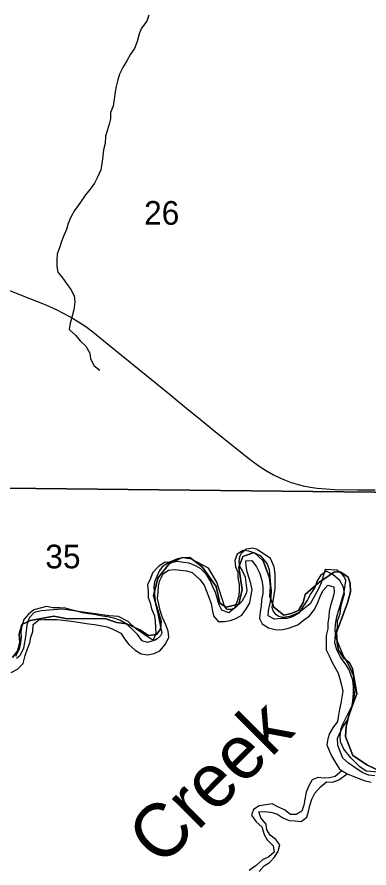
# Model space of a CAD drawing. Extents: x 1584893 to 1934202, y 663575 to 1091909.
# Drawn here: x 1735520 to 1738805, y 934048 to 941991 of the extents above; entities that cross this region are included whole.
import ezdxf

# ---------------------------------------------------------------- set-up
doc = ezdxf.new("R2010")
doc.units = 0
for name, color, linetype in [('GM_X_Major_River', 7, 'Continuous'), ('GM_X_Minor_River', 7, 'Continuous'), ('GM_X_Minor_River_Text', 7, 'Continuous'), ('GM_X_Section', 7, 'Continuous'), ('GM_X_Section_Text', 7, 'Continuous'), ('GM_X_State_Route', 7, 'Continuous'), ('GM_X_Township', 7, 'Continuous')]:
    doc.layers.add(name, color=color, linetype=linetype)

msp = doc.modelspace()

# ---------------------------------------------------------------- linework, layer by layer
at = {"layer": 'GM_X_Major_River'}
for points in [[(1738617.3, 935905.3), (1738582.1, 935956), (1738539.1, 936016.9), (1738504.1, 936083.6), (1738487.2, 936150.1), (1738492.4, 936228.2), (1738511.5, 936290), (1738510.5, 936356.2), (1738535.7, 936421.9), (1738542.6, 936480), (1738557.6, 936541.9), (1738576.7, 936607.7), (1738565.7, 936670.1), (1738532.7, 936730.8), (1738469.5, 936783.9), (1738410, 936819), (1738351.3, 936779.9), (1738318.3, 936722.3), (1738299.3, 936666.4), (1738262.4, 936610.9), (1738231.4, 936551.3), (1738192.4, 936493.8), (1738151.3, 936428.3), (1738090.6, 936391.2), (1738040.3, 936376), (1737986.3, 936376.9), (1737922.1, 936371.9), (1737864.5, 936402.9), (1737867.3, 936453), (1737882.5, 936520.9), (1737891.4, 936576.9), (1737894.4, 936637), (1737889.2, 936689.2), (1737882.5, 936767.5), (1737875.5, 936829.8), (1737854.5, 936890.3), (1737799.5, 936957.4), (1737745.8, 936984.3), (1737684.1, 937005.4), (1737632.1, 937010.2), (1737573.5, 936977.1), (1737552.5, 936917.3), (1737559.6, 936859.1), (1737580.8, 936808.6), (1737581.9, 936756.4), (1737592.9, 936694.1), (1737592.1, 936642), (1737589.2, 936587.9), (1737572.2, 936530), (1737549.3, 936472.3), (1737498.5, 936429), (1737432.8, 936454.1), (1737407.6, 936504.7), (1737392.5, 936557), (1737373.5, 936619.5), (1737348.3, 936672.1), (1737323.2, 936732.6), (1737284.2, 936791.4), (1737232.9, 936842.4), (1737179.3, 936871.3), (1737127.6, 936892.2), (1737073.7, 936901.2), (1737015.7, 936908.1), (1736957.5, 936897), (1736901.5, 936902), (1736844.8, 936866.8), (1736783.7, 936803.7), (1736766.9, 936751.8), (1736737.8, 936690.2), (1736742.9, 936631.9), (1736744, 936573.8), (1736763.2, 936523.3), (1736776.3, 936467), (1736803.2, 936402.4), (1736810.4, 936352.1), (1736813.5, 936291.9), (1736816.5, 936235.7), (1736789.4, 936170), (1736739.1, 936152.8), (1736687.3, 936167.7), (1736644.2, 936226.5), (1736593, 936279.5), (1736539.7, 936326.5), (1736486.1, 936357.4), (1736422.4, 936380.6), (1736364.6, 936393.5), (1736300.6, 936400.6), (1736240.8, 936415.6), (1736188.8, 936420.5), (1736132.9, 936431.4), (1736077.1, 936446.4), (1736025.2, 936459.3), (1735971.4, 936474.2), (1735915.4, 936477.1), (1735855.3, 936478.1), (1735795.4, 936489.1), (1735737.1, 936472.1), (1735678.8, 936457), (1735626.1, 936417.7), (1735585.2, 936366.3), (1735566.2, 936306.4)], [(1736856.1, 936451.6), (1736845, 936509.9), (1736831.9, 936564.3), (1736836.8, 936618.3), (1736841.8, 936680.4), (1736852.7, 936732.4), (1736883.7, 936794), (1736934.3, 936827.3), (1736988.5, 936834.4), (1737042.5, 936829.5), (1737102.4, 936820.5), (1737156.2, 936805.6), (1737225.2, 936740.3), (1737266.5, 936689.4), (1737289.5, 936630.9), (1737310.7, 936576.4), (1737331.8, 936518), (1737342.8, 936461.6), (1737353.9, 936401.3), (1737397.1, 936350.5), (1737457.1, 936347.5), (1737513.4, 936358.6), (1737563.7, 936375.8), (1737618.3, 936407), (1737661.4, 936470.4), (1737692.3, 936524), (1737703.2, 936578), (1737714.3, 936644), (1737701.2, 936702.3), (1737686, 936752.7), (1737668.9, 936811.2), (1737657.8, 936865.5), (1737654.6, 936915.6), (1737710.7, 936918.7), (1737755.8, 936857.8), (1737786.9, 936797.2), (1737803.8, 936732.7), (1737812.9, 936674.4), (1737813.8, 936608.3), (1737802.9, 936552.3), (1737799.9, 936492.2), (1737789, 936438.2), (1737784, 936378.2), (1737807.2, 936325.7), (1737868.7, 936290.6), (1737928.5, 936275.5), (1737984.5, 936270.6), (1738052.8, 936285.5), (1738139.5, 936318.2), (1738190.2, 936357.5), (1738249, 936402.6), (1738298, 936461.9), (1738327.1, 936527.6), (1738350, 936581.4), (1738374.9, 936635.1), (1738421.8, 936688.5), (1738477.6, 936671.5), (1738478.8, 936621.4), (1738467.9, 936565.4), (1738446.8, 936497.6), (1738433.8, 936441.7), (1738431, 936391.6), (1738422.1, 936333.6), (1738421.2, 936281.5), (1738406.2, 936217.6), (1738405.1, 936153.4), (1738406, 936085.2), (1738433.1, 936028.7), (1738458.2, 935972.1), (1738487.4, 935921.5), (1738516.6, 935866.9), (1738531.7, 935812.5), (1738548.8, 935756.1), (1738559.9, 935699.8), (1738553, 935641.7), (1738542, 935585.8), (1738531.1, 935529.8), (1738520.2, 935473.8), (1738511.2, 935415.8), (1738468.2, 935356.4), (1738437.3, 935304.8), (1738422.5, 935252.9), (1738411.6, 935198.9), (1738434.7, 935144.4), (1738455.9, 935093.9), (1738487.1, 935043.3), (1738528.1, 934976.4), (1738552.2, 934954)], [(1735465, 935873), (1735525.6, 935904.1), (1735578.5, 935955.4), (1735597.7, 936031.2), (1735618.8, 936095), (1735639.7, 936150.8), (1735650.6, 936202.8), (1735669.5, 936256.6), (1735672.5, 936320.7), (1735723.3, 936364), (1735775.5, 936369.2), (1735893.6, 936367.2), (1735947.5, 936360.3), (1736001.5, 936355.4), (1736071.4, 936346.2), (1736127.3, 936335.3), (1736191.3, 936326.2), (1736243.2, 936321.3), (1736297.2, 936312.4), (1736363, 936299.3), (1736414.7, 936276.4), (1736490.2, 936241.1), (1736523.4, 936186.4), (1736562.6, 936133.6), (1736621.8, 936080.5), (1736679.3, 936047.5), (1736741.2, 936038.5), (1736799.5, 936051.5), (1736854, 936076.7), (1736907, 936136), (1736936.1, 936201.7), (1736931, 936257.9), (1736908, 936318.4), (1736877, 936385.1), (1736856.1, 936451.6)], [(1735566.2, 936306.4), (1735557.3, 936252.5), (1735558.5, 936202.3), (1735553.6, 936150.3), (1735540.6, 936090.3), (1735505.5, 936022.7)], [(1738859.4, 934908.8), (1738801.4, 934915.8), (1738741.7, 934938.8), (1738615, 935027.2), (1738561.7, 935074.1), (1738534.7, 935136.8), (1738515.6, 935193.2), (1738512.6, 935255.4), (1738533.6, 935311.2), (1738564.5, 935368.8), (1738603.5, 935428.3), (1738626.6, 935490.1), (1738643.5, 935544), (1738654.6, 935610), (1738661.7, 935676), (1738660.7, 935742.2), (1738653.7, 935802.5), (1738636.5, 935852.9), (1738617.3, 935905.3)], [(1738552.2, 934954), (1738602.1, 934927.7)], [(1738602.1, 934927.7), (1738647.1, 934908.3), (1738704.9, 934887.3), (1738760.6, 934864.4), (1738826.4, 934849.2)]]:
    msp.add_lwpolyline(points, dxfattribs=at)
at = {"layer": 'GM_X_Minor_River'}
for points in [[(1736750.7, 942008.7), (1736731.8, 941952.8), (1736682.7, 941887.5), (1736661.8, 941835.7), (1736640.6, 941761.9), (1736615.5, 941696.2), (1736580.6, 941644.6), (1736545.5, 941583.1), (1736506.5, 941521.6), (1736475.4, 941457.9), (1736460.5, 941404), (1736445.5, 941344.2), (1736436.6, 941292.2), (1736425.5, 941226.2), (1736416.4, 941158.2), (1736391.4, 941100.5), (1736392.5, 941042.3), (1736379.6, 940990.4), (1736360.6, 940930.6), (1736345.7, 940878.7), (1736342.6, 940810.6), (1736327.7, 940752.7), (1736322.7, 940694.7), (1736315.8, 940642.7), (1736302.5, 940564.7), (1736271.4, 940497), (1736244.4, 940439.3), (1736203.5, 940383.9), (1736158.5, 940330.5), (1736107.2, 940255.2), (1736056, 940185.8), (1736023, 940122.2), (1735998, 940064.5), (1735981, 940008.7), (1735956.1, 939950.9), (1735935.2, 939897.2), (1735916.2, 939837.3), (1735895.2, 939781.5), (1735892.3, 939723.4), (1735893.3, 939661.3)], [(1735893.3, 939661.3), (1735902.4, 939609), (1735945.6, 939558.2), (1735982.8, 939505.4), (1736023.9, 939446.6), (1736053, 939390), (1736060.1, 939331.8), (1736050.9, 939259.7), (1736033.9, 939199.9), (1736016.8, 939134), (1736005.8, 939074), (1736065, 939020.9), (1736108.2, 938970.1), (1736163.5, 938919.1), (1736200.5, 938854.3), (1736207.7, 938804.1), (1736236.6, 938739.4), (1736292, 938696.4), (1736276, 938696.7)], [(1738552.2, 934954), (1738488.9, 934902.9), (1738436.6, 934889.7), (1738386.5, 934886.5), (1738326.5, 934893.5), (1738276.1, 934870.3), (1738243.1, 934814.7), (1738220.2, 934756.9), (1738205, 934689), (1738196.1, 934635), (1738179.2, 934579.2), (1738126.6, 934545.9), (1738072.6, 934548.8), (1738017.2, 934589.8), (1737959.6, 934616.9), (1737900, 934647.9), (1737841.8, 934638.9), (1737779.6, 934629.8), (1737726.9, 934592.6), (1737708, 934540.8), (1737751.1, 934479.9), (1737804.4, 934430.9), (1737827.2, 934360.4), (1737854.4, 934309.8), (1737909.6, 934254.8), (1737920.6, 934194.4), (1737869.9, 934151.2), (1737811.4, 934124), (1737752.5, 934072.9), (1737687.6, 934023.8)], [(1737779.5, 934014.3), (1737826.5, 934069.7), (1737877, 934098.9), (1737921.9, 934150.3), (1737958.8, 934203.8), (1737971.8, 934263.8), (1737934.6, 934314.5), (1737883.2, 934353.5), (1737852, 934404.1), (1737846.8, 934458.3), (1737795.8, 934517.3), (1737778.6, 934571.7), (1737830.8, 934576.9), (1737884.7, 934568), (1737946.5, 934554.9), (1738002, 934515.9), (1738061.7, 934492.9), (1738115.7, 934488), (1738171.6, 934481), (1738224.3, 934522.3), (1738241.2, 934574.2), (1738254.1, 934630.1), (1738273.1, 934689.9), (1738300.1, 934747.6), (1738351.1, 934804.9), (1738409.9, 934852.1), (1738464, 934849.2), (1738522.4, 934870.3), (1738602.1, 934927.7)], [(1738602.1, 934927.7), (1738552.2, 934954)]]:
    msp.add_lwpolyline(points, dxfattribs=at)
at = {"layer": 'GM_X_Section'}
msp.add_lwpolyline([(1734314.2, 942895.5), (1739520.5, 942867.1), (1739430.9, 937549.2), (1734256.8, 937607.5)], close=True, dxfattribs=at)
for points in [[(1734256.8, 937607.5), (1739430.9, 937549.2)], [(1738897.5, 934943.6), (1738777.6, 934950.7), (1738719.9, 934991.2), (1738636.7, 935076), (1738569.4, 935156.6), (1738540, 935226.9), (1738536.5, 935278.9), (1738545.1, 935348.9), (1738565.6, 935396.7), (1738649.1, 935565.9), (1738667.7, 935635.8), (1738676.4, 935711.7), (1738661.6, 935843.9), (1738616.4, 935942.3), (1738563.3, 936034.8), (1738504.6, 936179.3), (1738489.3, 936261.5), (1738491.9, 936325.4), (1738506.5, 936393.3), (1738574.5, 936622.7), (1738587.5, 936730.7), (1738575.8, 936762.7), (1738554, 936791), (1738504.4, 936827.4), (1738396.4, 936834.4), (1738357.3, 936710.7), (1738332.8, 936654.9), (1738255.5, 936513.6), (1738152.8, 936434.5), (1738066.4, 936395.3), (1738002.3, 936387.8), (1737964.4, 936396.2), (1737938.6, 936412.4), (1737910.9, 936448.7), (1737901.2, 936478.7), (1737928.8, 936658.5), (1737930, 936792.5), (1737920.5, 936858.6), (1737885.3, 936936.9), (1737760, 937020.1), (1737722.1, 937032.4), (1737660, 937025), (1737611.6, 936983.4), (1737595.4, 936953.5), (1737589, 936909.6), (1737596.6, 936863.5), (1737626.2, 936819.2), (1737649.7, 936763), (1737664.6, 936638.9), (1737658.3, 936608.9), (1737617.6, 936535.3), (1737555.1, 936475.9), (1737522.9, 936460.1), (1737483, 936462.5), (1737457.2, 936492.7), (1737385.2, 936717.4), (1737308.4, 936848.1), (1737149.1, 936929.5), (1737067.2, 936944.3), (1737017.1, 936934.7), (1736942.9, 936903.4), (1736876.4, 936857.9), (1736846.1, 936818.2), (1736803.2, 936718.6), (1736796.7, 936666.6), (1736813.3, 936514.5), (1736836.4, 936404.3), (1736870.9, 936239.9), (1736860.7, 936216), (1736828.4, 936186.3), (1736802.3, 936172.5), (1736772.4, 936182.8), (1736627.3, 936284.1), (1736557.9, 936348.7), (1736468.2, 936395.5), (1736380.3, 936402.3), (1735942.8, 936464.3), (1735746.6, 936450), (1735680.5, 936432.6), (1735640.1, 936390.9), (1735623.8, 936357.1), (1735613.4, 936315.2), (1735598.5, 936207.3), (1735579.5, 936099.5), (1735546.9, 936029.7), (1735516.6, 936004)]]:
    msp.add_lwpolyline(points, dxfattribs=at)
at = {"layer": 'GM_X_State_Route'}
msp.add_lwpolyline([(1735010.8, 939614.5), (1735560, 939396.4), (1735772.9, 939310.1), (1735878.1, 939264.2), (1735951.8, 939228.6), (1736023.8, 939189.6), (1736093.6, 939147), (1736161.3, 939101.1), (1736226.9, 939052.1), (1736380.6, 938929.1), (1736609.1, 938741.8), (1736940.9, 938473.3), (1737106.4, 938338.6), (1737233.9, 938235.3), (1737373.3, 938120.6), (1737526.6, 937996.8), (1737667.2, 937883.4), (1737732.8, 937833.8), (1737800.3, 937786.7), (1737856.1, 937751.8), (1737913.6, 937719.5), (1737972.7, 937690.3), (1738018.1, 937670.7), (1738079.9, 937647.7), (1738142.9, 937628.2), (1738190.9, 937616.1), (1738255.6, 937603.3), (1738320.8, 937594.1), (1738402.8, 937586.4), (1738484.9, 937582.3), (1738698.4, 937578.6), (1738862.6, 937577.2)], dxfattribs=at)
at = {"layer": 'GM_X_Township'}
for points in [[(1735478.3, 936011.4), (1735524.9, 936071.5), (1735546.5, 936154.4), (1735539.3, 936230), (1735564, 936320.2), (1735645.8, 936358.5), (1735864.4, 936399), (1735987.6, 936373.1), (1736338.7, 936376.3), (1736450.5, 936338.1), (1736545.8, 936327.7), (1736668, 936269.8), (1736747.7, 936218), (1736822.3, 936227.3), (1736859.5, 936278.2), (1736864.7, 936350.7), (1736795.1, 936587.9), (1736833.5, 936752.6), (1736939, 936887.2), (1737053.9, 936943.2), (1737134.6, 936945.2), (1737248.6, 936859.3), (1737378.2, 936677.1), (1737414.5, 936519.7), (1737471.4, 936483.5), (1737589.5, 936510.4), (1737621.6, 936648.2), (1737589.4, 936855.3), (1737627.6, 936956.8), (1737733.2, 936994.1), (1737818.2, 936914.4), (1737877.3, 936758.1), (1737884.5, 936675.2), (1737878.3, 936583), (1737917.8, 936483.6), (1738008.9, 936407), (1738078.3, 936423.5), (1738147.6, 936452.6), (1738190.1, 936525.1), (1738210.8, 936600.8), (1738334, 936710.5), (1738484, 936812.1), (1738541.1, 936809.1), (1738610.4, 936761.5), (1738630.1, 936705.4), (1738631.2, 936624.7), (1738603.3, 936524.3), (1738502.9, 936246.6), (1738507.2, 936150.3), (1738519.6, 936079.9), (1738567.2, 936009.5), (1738626.4, 935959.8), (1738650.2, 935906.9), (1738691.7, 935675), (1738619.3, 935485.4), (1738592.4, 935368.3), (1738586.3, 935275.1), (1738654.7, 935099), (1738792.4, 935007.9), (1738903.3, 934955.2)], [(1738903.3, 934955.2), (1738792.4, 935007.9), (1738654.7, 935099), (1738586.3, 935275.1), (1738592.4, 935368.3), (1738619.3, 935485.4), (1738691.7, 935675), (1738650.2, 935906.9), (1738626.4, 935959.8), (1738567.2, 936009.5), (1738519.6, 936079.9), (1738507.2, 936150.3), (1738502.9, 936246.6), (1738603.3, 936524.3), (1738631.2, 936624.7), (1738630.1, 936705.4), (1738610.4, 936761.5), (1738541.1, 936809.1), (1738484, 936812.1), (1738334, 936710.5), (1738210.8, 936600.8), (1738190.1, 936525.1), (1738147.6, 936452.6), (1738078.3, 936423.5), (1738008.9, 936407), (1737917.8, 936483.6), (1737878.3, 936583), (1737884.5, 936675.2), (1737877.3, 936758.1), (1737818.2, 936914.4), (1737733.2, 936994.1), (1737627.6, 936956.8), (1737589.4, 936855.3), (1737621.6, 936648.2), (1737589.5, 936510.4), (1737471.4, 936483.5), (1737414.5, 936519.7), (1737378.2, 936677.1), (1737248.6, 936859.3), (1737134.6, 936945.2), (1737053.9, 936943.2), (1736939, 936887.2), (1736833.5, 936752.6), (1736795.1, 936587.9), (1736864.7, 936350.7), (1736859.5, 936278.2), (1736822.3, 936227.3), (1736747.7, 936218), (1736668, 936269.8), (1736545.8, 936327.7), (1736450.5, 936338.1), (1736338.7, 936376.3), (1735987.6, 936373.1), (1735864.4, 936399), (1735645.8, 936358.5), (1735564, 936320.2), (1735539.3, 936230), (1735546.5, 936154.4), (1735524.9, 936071.5), (1735478.3, 936011.4)]]:
    msp.add_lwpolyline(points, dxfattribs=at)

# ---------------------------------------------------------------- texts
at = {"layer": 'GM_X_Minor_River_Text'}
msp.add_text('Creek', height=500.12, rotation=45.03185, dxfattribs=at).set_placement((1736864.7, 934046.8))
at = {"layer": 'GM_X_Section_Text'}
for s, p in [('26', (1736706.2, 940052.6)), ('35', (1735784.4, 936845))]:
    msp.add_text(s, height=221, rotation=0.00001, dxfattribs=at).set_placement(p)

doc.saveas('drawing.dxf')
